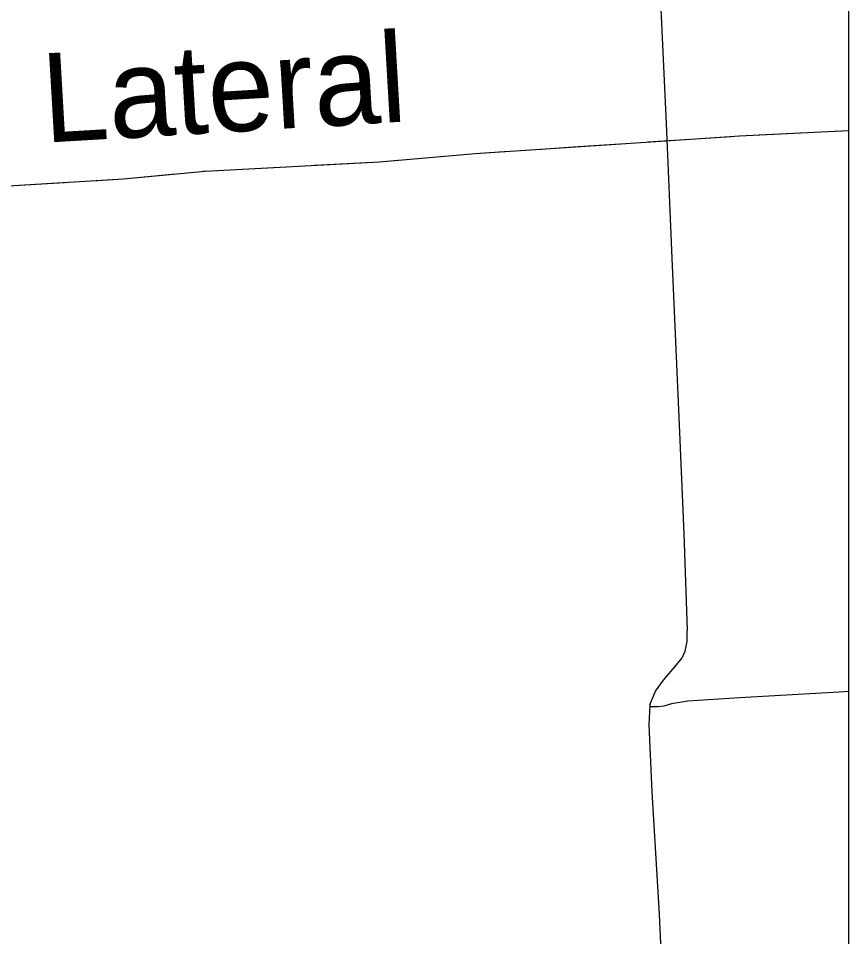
# Model space of a CAD drawing. Extents: x 309348 to 309445, y 336383 to 336484.
# Drawn here: x 309355.577 to 309356.364, y 336396.597 to 336397.468 of the extents above; entities that cross this region are included whole.
import ezdxf

# ---------------------------------------------------------------- set-up
doc = ezdxf.new("R2010")
doc.units = 0
doc.layers.add('R_Annotation', color=7, linetype='Continuous')
doc.layers.add('R_Border Notes', color=7, linetype='Continuous')

msp = doc.modelspace()

# ---------------------------------------------------------------- linework, layer by layer
at = {"layer": 'R_Annotation'}
for points in [[(309356.16714, 336397.87671), (309356.19113, 336397.36821), (309356.19649, 336397.24074), (309356.20347, 336397.08248), (309356.20788, 336396.97957), (309356.21101, 336396.88795)], [(309356.36406, 336397.36133), (309356.26068, 336397.35618), (309356.21393, 336397.3531), (309356.15733, 336397.34941), (309356.00969, 336397.33957), (309355.91926, 336397.33157), (309355.75378, 336397.32295), (309355.67627, 336397.31557), (309355.56677, 336397.3088), (309355.40375, 336397.3008), (309355.37606, 336397.29711), (309355.35515, 336397.28911), (309355.341, 336397.28173), (309355.32887, 336397.28152)], [(309356.35802, 336397.36103), (309356.27889, 336397.35709)], [(309356.14712, 336397.34873), (309356.10759, 336397.34609)], [(309356.25252, 336397.35564), (309356.21393, 336397.3531), (309356.17347, 336397.35046)], [(309356.04171, 336397.3417), (309356.00969, 336397.33957), (309355.96274, 336397.33541)], [(309356.10759, 336397.34609), (309356.06806, 336397.34346)], [(309355.93644, 336397.33309), (309355.91926, 336397.33157), (309355.85736, 336397.32834)], [(309355.83099, 336397.32697), (309355.75378, 336397.32295), (309355.75187, 336397.32277)], [(309355.72558, 336397.32027), (309355.67627, 336397.31557), (309355.64664, 336397.31374)], [(309355.62028, 336397.31211), (309355.56677, 336397.3088), (309355.54118, 336397.30754)], [(309356.17555, 336396.81709), (309356.18087, 336396.83006), (309356.18851, 336396.8407), (309356.20081, 336396.855), (309356.20613, 336396.86165), (309356.20912, 336396.86797), (309356.21079, 336396.87728), (309356.21101, 336396.88795)], [(309356.36406, 336396.82982), (309356.35502, 336396.82908), (309356.26042, 336396.82375), (309356.21145, 336396.82075), (309356.19612, 336396.81808), (309356.18869, 336396.81603), (309356.18339, 336396.81536), (309356.17614, 336396.81542)], [(309356.17555, 336396.81709), (309356.17443, 336396.79817), (309356.17754, 336396.73464), (309356.18427, 336396.61881), (309356.19003, 336396.49294), (309356.1963, 336396.3516), (309356.20285, 336396.20974), (309356.20846, 336396.06865), (309356.21212, 336395.97755), (309356.21743, 336395.83956), (309356.22194, 336395.72689)]]:
    msp.add_lwpolyline(points, dxfattribs=at)
at = {"layer": 'R_Border Notes'}
msp.add_line((309356.36406, 336403.98769), (309356.36406, 336395.72689), dxfattribs=at)

# ---------------------------------------------------------------- texts
at = {"layer": 'R_Annotation'}
msp.add_text('Lateral', height=0.084508, rotation=3.35751, dxfattribs=at).set_placement((309355.60138, 336397.35009))

doc.saveas('drawing.dxf')
